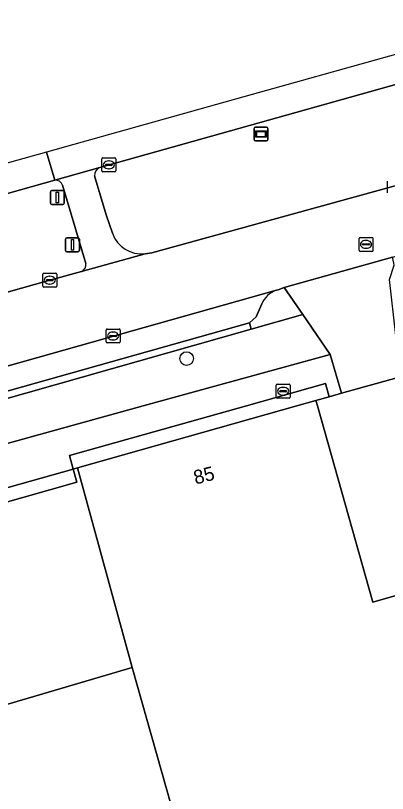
# Model space of a CAD drawing. Extents: x 159680 to 160786, y 387323 to 388340.
# Drawn here: x 160019.9 to 160046.6, y 388222.2 to 388278 of the extents above; entities that cross this region are included whole.
import ezdxf

# ---------------------------------------------------------------- set-up
doc = ezdxf.new("R2010")
doc.units = 0
for name, color, linetype in [('IMGEO_Afsluitpaal', 7, 'Continuous'), ('IMGEO_Berm_groen', 7, 'Continuous'), ('IMGEO_Boom', 7, 'Continuous'), ('IMGEO_Brandkraan', 7, 'Continuous'), ('IMGEO_Erf', 7, 'Continuous'), ('IMGEO_Fietspad_open', 7, 'Continuous'), ('IMGEO_Groenvoorziening', 7, 'Continuous'), ('IMGEO_Kolk', 7, 'Continuous'), ('IMGEO_Pand', 7, 'Continuous'), ('IMGEO_Pand_nummerreeks', 7, 'Continuous'), ('IMGEO_Parkeervlak_open', 7, 'Continuous'), ('IMGEO_Rijbaan_lokaal_open', 7, 'Continuous'), ('IMGEO_Rijbaan_regionaal_gesloten', 7, 'Continuous'), ('IMGEO_Rioolput', 7, 'Continuous'), ('IMGEO_Straatnaambord', 7, 'Continuous'), ('IMGEO_Verkeersbordpaal', 7, 'Continuous'), ('IMGEO_Voetpad_open', 7, 'Continuous')]:
    doc.layers.add(name, color=color, linetype=linetype)

msp = doc.modelspace()

# ---------------------------------------------------------------- linework, layer by layer
at = {"layer": 'IMGEO_Afsluitpaal'}
for p, q in [((160023.486, 388261.141), (160023.486, 388261.941)), ((160023.486, 388261.941), (160023.486, 388261.141)), ((160023.586, 388262.041), (160024.376, 388262.041)), ((160024.376, 388262.041), (160023.586, 388262.041)), ((160024.476, 388261.941), (160024.476, 388261.141)), ((160024.476, 388261.141), (160024.476, 388261.941)), ((160024.376, 388261.041), (160023.586, 388261.041)), ((160023.586, 388261.041), (160024.376, 388261.041))]:
    msp.add_line(p, q, dxfattribs=at)
msp.add_lwpolyline([(160023.906, 388261.916), (160024.056, 388261.916), (160024.056, 388261.166), (160023.906, 388261.166), (160023.906, 388261.916)], dxfattribs=at)
for centre, start, end in [((160023.586, 388261.941), 90, 180), ((160023.586, 388261.941), 90, 180), ((160024.376, 388261.941), 0, 90), ((160024.376, 388261.941), 360, 90), ((160023.586, 388261.141), 180, 270), ((160023.586, 388261.141), 180, 270), ((160024.376, 388261.141), 270, 0), ((160024.376, 388261.141), 270, 0)]:
    msp.add_arc(centre, 0.1, start, end, dxfattribs=at)
at = {"layer": 'IMGEO_Berm_groen'}
for points in [[(160051.345, 388274.198), (160025.935, 388267.086)], [(160029.2, 388260.898), (160029.685, 388260.955), (160051.998, 388267.104)], [(160025.572, 388266.477), (160026.41, 388263.689), (160026.85, 388262.379)], [(160022.709, 388266.163), (159948.924, 388245.417), (159919.6, 388237.172), (159920.962, 388232.427)], [(160024.941, 388260.211), (160023.887, 388263.747), (160023.269, 388265.805)], [(160019.237, 388258.122), (160022.355, 388259.004), (160024.635, 388259.633)]]:
    msp.add_lwpolyline(points, dxfattribs=at)
for centre, radius, start, end in [((160026.141, 388266.551), 0.574, 111.04, 187.3651), ((160022.79, 388265.672), 0.497, 15.4851, 99.3345), ((160028.936, 388263.083), 2.201, 198.6626, 276.8981), ((160024.395, 388260.13), 0.552, 295.7528, 8.4526)]:
    msp.add_arc(centre, radius, start, end, dxfattribs=at)
at = {"layer": 'IMGEO_Boom'}
msp.add_circle((160032.174, 388253.39), 0.489, dxfattribs=at)
at = {"layer": 'IMGEO_Brandkraan'}
for p, q in [((160038.596, 388250.617), (160038.596, 388251.469)), ((160038.671, 388251.543), (160039.523, 388251.543)), ((160039.084, 388251.323), (160039.109, 388251.323)), ((160039.597, 388251.469), (160039.597, 388250.617)), ((160038.855, 388251.037), (160038.855, 388251.049)), ((160039.293, 388251), (160038.895, 388251)), ((160038.898, 388251.086), (160039.296, 388251.086)), ((160039.107, 388250.763), (160039.082, 388250.763)), ((160039.339, 388251.049), (160039.339, 388251.037)), ((160039.523, 388250.543), (160038.671, 388250.543))]:
    msp.add_line(p, q, dxfattribs=at)
for points in [[(160038.596, 388250.617), (160038.596, 388251.469)], [(160038.671, 388251.543), (160039.523, 388251.543)], [(160039.597, 388251.469), (160039.597, 388250.617)], [(160039.523, 388250.543), (160038.671, 388250.543)]]:
    msp.add_lwpolyline(points, dxfattribs=at)
for centre, radius, start, end in [((160038.673, 388251.467), 0.0765, 91.552, 178.448), ((160038.673, 388251.467), 0.0765, 91.552, 178.448), ((160039.521, 388251.467), 0.0765, 1.552, 88.448), ((160039.521, 388251.467), 0.0765, 1.552, 88.448), ((160038.673, 388250.619), 0.0765, 181.552, 268.448), ((160038.673, 388250.619), 0.0765, 181.552, 268.448), ((160038.895, 388251.046), 0.0403, 85.8775, 175.7526), ((160038.892, 388251.036), 0.0366, 178.938, 274.7102), ((160039.296, 388251.043), 0.043, 264.8664, 352.4533), ((160039.3, 388251.048), 0.0386, 1.7309, 96.639), ((160039.521, 388250.619), 0.0765, 271.552, 358.448), ((160039.521, 388250.619), 0.0765, 271.552, 358.448)]:
    msp.add_arc(centre, radius, start, end, dxfattribs=at)
for centre, major_axis, ratio, start_param, end_param in [((160039.083, 388251.043), (-0.387, 0.002), 0.722429, 4.712389, 7.853982), ((160039.108, 388251.043), (-0.39, 0.002), 0.717154, 1.570796, 4.712389)]:
    msp.add_ellipse(centre, major_axis=major_axis, ratio=ratio, start_param=start_param, end_param=end_param, dxfattribs=at)
at = {"layer": 'IMGEO_Erf'}
msp.add_lwpolyline([(160069.779, 388250), (160067.61, 388257.668), (160062.828, 388256.338), (160058.138, 388255.033), (160047.957, 388252.2), (160043.294, 388250.903), (160042.396, 388250.653), (160041.45, 388250.39), (160041.56, 388250), (160045.541, 388235.923), (160046.447, 388236.179), (160062.209, 388240.637), (160063.993, 388234.327), (160073.455, 388237.002)], close=True, dxfattribs=at)
msp.add_lwpolyline([(160071.499, 388188.133), (160076.494, 388189.554), (160080.597, 388190.733), (160080.256, 388191.939), (160076.216, 388190.796), (160042.79, 388181.339), (160035.314, 388208.074), (160034.861, 388207.947), (160033.501, 388212.759), (160028.276, 388231.249), (160000.662, 388223.107), (160000.28, 388222.994), (160002.958, 388213.515), (160000, 388212.678), (159969.283, 388203.991), (159971.932, 388194.626), (159973.293, 388189.814), (159947.404, 388182.493)], dxfattribs=at)
at = {"layer": 'IMGEO_Fietspad_open'}
for points in [[(160025.935, 388267.086), (160022.709, 388266.163)], [(160026.85, 388262.379), (160026.41, 388263.689), (160025.572, 388266.477)], [(160023.269, 388265.805), (160023.887, 388263.747), (160024.941, 388260.211)], [(160024.635, 388259.633), (160029.2, 388260.898)]]:
    msp.add_lwpolyline(points, dxfattribs=at)
for centre, radius, start, end in [((160026.141, 388266.551), 0.574, 111.04, 187.3651), ((160022.79, 388265.672), 0.497, 15.4851, 99.3345), ((160028.936, 388263.083), 2.201, 198.6626, 276.8981), ((160024.395, 388260.13), 0.552, 295.7528, 8.4526)]:
    msp.add_arc(centre, radius, start, end, dxfattribs=at)
at = {"layer": 'IMGEO_Groenvoorziening'}
msp.add_lwpolyline([(160014.187, 388245.896), (160029.06, 388250), (160042.467, 388253.676), (160040.499, 388256.54), (160036.794, 388255.492), (160018.67, 388250.364), (160018.518, 388250.844), (160015.536, 388250), (160012.6, 388249.169), (160013.391, 388246.345)], dxfattribs=at)
at = {"layer": 'IMGEO_Kolk'}
for p, q in [((160026.093, 388266.848), (160026.093, 388267.7)), ((160026.168, 388267.774), (160027.02, 388267.774)), ((160026.395, 388267.317), (160026.793, 388267.317)), ((160026.581, 388267.554), (160026.606, 388267.554)), ((160027.094, 388267.7), (160027.094, 388266.848)), ((160027.02, 388266.774), (160026.168, 388266.774)), ((160026.352, 388267.268), (160026.352, 388267.28)), ((160026.79, 388267.231), (160026.392, 388267.231)), ((160026.604, 388266.994), (160026.579, 388266.994)), ((160026.836, 388267.28), (160026.836, 388267.268)), ((160046.581, 388265.258), (160046.581, 388266.11)), ((160021.929, 388259.505), (160022.781, 388259.505)), ((160021.854, 388258.579), (160021.854, 388259.431)), ((160022.113, 388258.999), (160022.113, 388259.011)), ((160022.551, 388258.962), (160022.153, 388258.962)), ((160022.156, 388259.048), (160022.554, 388259.048)), ((160022.342, 388259.285), (160022.367, 388259.285)), ((160022.597, 388259.011), (160022.597, 388258.999)), ((160022.855, 388259.431), (160022.855, 388258.579)), ((160022.781, 388258.505), (160021.929, 388258.505)), ((160022.365, 388258.725), (160022.34, 388258.725)), ((160026.397, 388254.578), (160026.397, 388255.43)), ((160026.472, 388255.504), (160027.324, 388255.504)), ((160026.699, 388255.047), (160027.097, 388255.047)), ((160026.885, 388255.284), (160026.91, 388255.284)), ((160027.398, 388255.43), (160027.398, 388254.578)), ((160027.324, 388254.504), (160026.472, 388254.504)), ((160026.656, 388254.998), (160026.656, 388255.01)), ((160027.094, 388254.961), (160026.696, 388254.961)), ((160026.908, 388254.724), (160026.883, 388254.724)), ((160027.14, 388255.01), (160027.14, 388254.998))]:
    msp.add_line(p, q, dxfattribs=at)
for points in [[(160026.093, 388266.848), (160026.093, 388267.7)], [(160026.168, 388267.774), (160027.02, 388267.774)], [(160027.094, 388267.7), (160027.094, 388266.848)], [(160027.02, 388266.774), (160026.168, 388266.774)], [(160046.581, 388265.258), (160046.581, 388266.11)], [(160021.929, 388259.505), (160022.781, 388259.505)], [(160021.854, 388258.579), (160021.854, 388259.431)], [(160022.855, 388259.431), (160022.855, 388258.579)], [(160022.781, 388258.505), (160021.929, 388258.505)], [(160026.397, 388254.578), (160026.397, 388255.43)], [(160026.472, 388255.504), (160027.324, 388255.504)], [(160027.398, 388255.43), (160027.398, 388254.578)], [(160027.324, 388254.504), (160026.472, 388254.504)]]:
    msp.add_lwpolyline(points, dxfattribs=at)
for centre, radius, start, end in [((160026.17, 388267.698), 0.0765, 91.552, 178.448), ((160026.17, 388267.698), 0.0765, 91.552, 178.448), ((160026.392, 388267.277), 0.0403, 85.8775, 175.7526), ((160026.797, 388267.279), 0.0386, 1.7309, 96.639), ((160027.018, 388267.698), 0.0765, 1.552, 88.448), ((160027.018, 388267.698), 0.0765, 1.552, 88.448), ((160026.17, 388266.85), 0.0765, 181.552, 268.448), ((160026.17, 388266.85), 0.0765, 181.552, 268.448), ((160026.389, 388267.267), 0.0366, 178.938, 274.7102), ((160026.793, 388267.274), 0.043, 264.8664, 352.4533), ((160027.018, 388266.85), 0.0765, 271.552, 358.448), ((160027.018, 388266.85), 0.0765, 271.552, 358.448), ((160021.931, 388259.429), 0.0765, 91.552, 178.448), ((160021.931, 388259.429), 0.0765, 91.552, 178.448), ((160022.779, 388259.429), 0.0765, 1.552, 88.448), ((160022.779, 388259.429), 0.0765, 1.552, 88.448), ((160022.153, 388259.008), 0.0403, 85.8775, 175.7526), ((160022.15, 388258.998), 0.0366, 178.938, 274.7102), ((160022.554, 388259.005), 0.043, 264.8664, 352.4533), ((160022.558, 388259.01), 0.0386, 1.7309, 96.639), ((160021.931, 388258.581), 0.0765, 181.552, 268.448), ((160021.931, 388258.581), 0.0765, 181.552, 268.448), ((160022.779, 388258.581), 0.0765, 271.552, 358.448), ((160022.779, 388258.581), 0.0765, 271.552, 358.448), ((160026.474, 388255.428), 0.0765, 91.552, 178.448), ((160026.474, 388255.428), 0.0765, 91.552, 178.448), ((160026.696, 388255.007), 0.0403, 85.8775, 175.7526), ((160027.101, 388255.009), 0.0386, 1.7309, 96.639), ((160027.322, 388255.428), 0.0765, 1.552, 88.448), ((160027.322, 388255.428), 0.0765, 1.552, 88.448), ((160026.474, 388254.58), 0.0765, 181.552, 268.448), ((160026.474, 388254.58), 0.0765, 181.552, 268.448), ((160026.693, 388254.997), 0.0366, 178.938, 274.7102), ((160027.097, 388255.004), 0.043, 264.8664, 352.4533), ((160027.322, 388254.58), 0.0765, 271.552, 358.448), ((160027.322, 388254.58), 0.0765, 271.552, 358.448)]:
    msp.add_arc(centre, radius, start, end, dxfattribs=at)
for centre, major_axis, ratio, start_param, end_param in [((160026.58, 388267.274), (-0.387, 0.002), 0.722429, 4.712389, 7.853982), ((160026.605, 388267.274), (-0.39, 0.002), 0.717154, 1.570796, 4.712389), ((160022.341, 388259.005), (-0.387, 0.002), 0.722429, 4.712389, 7.853982), ((160022.366, 388259.005), (-0.39, 0.002), 0.717154, 1.570796, 4.712389), ((160026.884, 388255.004), (-0.387, 0.002), 0.722429, 4.712389, 7.853982), ((160026.909, 388255.004), (-0.39, 0.002), 0.717154, 1.570796, 4.712389)]:
    msp.add_ellipse(centre, major_axis=major_axis, ratio=ratio, start_param=start_param, end_param=end_param, dxfattribs=at)
at = {"layer": 'IMGEO_Pand'}
msp.add_lwpolyline([(160063.993, 388234.327), (160062.209, 388240.637), (160046.447, 388236.179), (160045.541, 388235.923), (160041.56, 388250), (160041.45, 388250.39), (160040.071, 388250), (160024.342, 388245.552), (160028.276, 388231.249), (160033.501, 388212.759), (160034.861, 388207.947), (160035.314, 388208.074), (160068.74, 388217.42), (160067.34, 388222.416), (160065.026, 388230.675)], close=True, dxfattribs=at)
msp.add_lwpolyline([(160005.35, 388239.161), (160000, 388237.648), (159996.998, 388236.799), (159996.715, 388237.8), (159996.574, 388237.76), (160000, 388225.48), (160000.662, 388223.107), (160028.276, 388231.249), (160024.342, 388245.552), (160024.034, 388245.465), (160024.301, 388244.521), (160012.64, 388241.223), (160008.127, 388239.947)], dxfattribs=at)
at = {"layer": 'IMGEO_Parkeervlak_open'}
for points in [[(160038.617, 388258.278), (160009.184, 388250), (160000, 388247.417), (159952.178, 388233.968), (159948.035, 388232.803), (159858.217, 388207.473), (159858.303, 388207.163), (159858.874, 388207.325)], [(159997.503, 388244.895), (160000, 388245.602), (160012.6, 388249.169), (160015.536, 388250), (160018.518, 388250.844), (160036.686, 388255.944), (160037.159, 388256.385), (160037.564, 388257.303)]]:
    msp.add_lwpolyline(points, dxfattribs=at)
msp.add_arc((160039.135, 388256.662), 1.697, 107.7784, 157.8164, dxfattribs=at)
at = {"layer": 'IMGEO_Rijbaan_lokaal_open'}
for points in [[(160065.679, 388271.181), (160059.703, 388269.388), (160059.684, 388269.382), (160059.559, 388269.345), (160059.184, 388269.232), (160056.409, 388268.33), (160056.336, 388268.307), (160056.249, 388268.278), (160056.189, 388268.259), (160056.162, 388268.251), (160056.034, 388268.216), (160051.998, 388267.104), (160029.685, 388260.955), (160029.2, 388260.898), (160024.635, 388259.633), (160022.355, 388259.004), (160019.237, 388258.122), (160000, 388252.717), (159997.692, 388252.069), (159997.143, 388251.93), (159990.313, 388250), (159958.999, 388241.151)], [(159948.035, 388232.803), (159952.178, 388233.968), (160000, 388247.417), (160009.184, 388250), (160038.617, 388258.278), (160038.735, 388258.311), (160039.171, 388258.474), (160046.952, 388260.666), (160055.779, 388263.153), (160060.574, 388264.522), (160068.797, 388266.853)]]:
    msp.add_lwpolyline(points, dxfattribs=at)
at = {"layer": 'IMGEO_Rijbaan_regionaal_gesloten'}
for points in [[(160022.114, 388268.189), (160022.709, 388266.163), (160025.935, 388267.086), (160051.345, 388274.198), (160054.43, 388275.139), (160054.571, 388275.176), (160057.725, 388276.015), (160057.181, 388277.973), (160036.288, 388272.144), (160022.114, 388268.189)], [(159702.179, 388176.035), (159702.945, 388176.248), (159704.075, 388176.561), (159705.928, 388177.01), (159716.247, 388179.993), (159919.6, 388237.172), (159948.924, 388245.417), (160022.709, 388266.163), (160022.114, 388268.189), (159861.579, 388223.398), (159698.928, 388178.017)]]:
    msp.add_lwpolyline(points, dxfattribs=at)
at = {"layer": 'IMGEO_Rioolput'}
for p, q in [((160044.543, 388261.145), (160044.543, 388261.997)), ((160044.618, 388262.071), (160045.47, 388262.071)), ((160045.031, 388261.851), (160045.056, 388261.851)), ((160045.544, 388261.997), (160045.544, 388261.145)), ((160044.802, 388261.565), (160044.802, 388261.577)), ((160045.24, 388261.528), (160044.842, 388261.528)), ((160044.845, 388261.614), (160045.243, 388261.614)), ((160045.054, 388261.291), (160045.029, 388261.291)), ((160045.286, 388261.577), (160045.286, 388261.565)), ((160045.47, 388261.071), (160044.618, 388261.071))]:
    msp.add_line(p, q, dxfattribs=at)
for points in [[(160044.543, 388261.145), (160044.543, 388261.997)], [(160044.618, 388262.071), (160045.47, 388262.071)], [(160045.544, 388261.997), (160045.544, 388261.145)], [(160045.47, 388261.071), (160044.618, 388261.071)]]:
    msp.add_lwpolyline(points, dxfattribs=at)
for centre, radius, start, end in [((160044.62, 388261.995), 0.0765, 91.552, 178.448), ((160044.62, 388261.995), 0.0765, 91.552, 178.448), ((160045.468, 388261.995), 0.0765, 1.552, 88.448), ((160045.468, 388261.995), 0.0765, 1.552, 88.448), ((160044.842, 388261.574), 0.0403, 85.8775, 175.7526), ((160044.839, 388261.564), 0.0366, 178.938, 274.7102), ((160045.243, 388261.571), 0.043, 264.8664, 352.4533), ((160045.247, 388261.576), 0.0386, 1.7309, 96.639), ((160044.62, 388261.147), 0.0765, 181.552, 268.448), ((160044.62, 388261.147), 0.0765, 181.552, 268.448), ((160045.468, 388261.147), 0.0765, 271.552, 358.448), ((160045.468, 388261.147), 0.0765, 271.552, 358.448)]:
    msp.add_arc(centre, radius, start, end, dxfattribs=at)
for centre, major_axis, ratio, start_param, end_param in [((160045.03, 388261.571), (-0.387, 0.002), 0.722429, 4.712389, 7.853982), ((160045.055, 388261.571), (-0.39, 0.002), 0.717154, 1.570796, 4.712389)]:
    msp.add_ellipse(centre, major_axis=major_axis, ratio=ratio, start_param=start_param, end_param=end_param, dxfattribs=at)
at = {"layer": 'IMGEO_Straatnaambord'}
for p, q in [((160037.016, 388269.082), (160037.016, 388269.882)), ((160037.016, 388269.882), (160037.016, 388269.082)), ((160037.116, 388269.982), (160037.906, 388269.982)), ((160037.906, 388269.982), (160037.116, 388269.982)), ((160038.006, 388269.882), (160038.006, 388269.082)), ((160038.006, 388269.082), (160038.006, 388269.882)), ((160037.906, 388268.982), (160037.116, 388268.982)), ((160037.116, 388268.982), (160037.906, 388268.982))]:
    msp.add_line(p, q, dxfattribs=at)
for points in [[(160037.117, 388269.714), (160037.905, 388269.714), (160037.905, 388269.25), (160037.117, 388269.25), (160037.117, 388269.714)], [(160037.182, 388269.649), (160037.182, 388269.315), (160037.84, 388269.315), (160037.84, 388269.649), (160037.182, 388269.649)]]:
    msp.add_lwpolyline(points, dxfattribs=at)
for centre, start, end in [((160037.116, 388269.882), 90, 180), ((160037.116, 388269.882), 90, 180), ((160037.906, 388269.882), 0, 90), ((160037.906, 388269.882), 360, 90), ((160037.116, 388269.082), 180, 270), ((160037.116, 388269.082), 180, 270), ((160037.906, 388269.082), 270, 0), ((160037.906, 388269.082), 270, 0)]:
    msp.add_arc(centre, 0.1, start, end, dxfattribs=at)
at = {"layer": 'IMGEO_Verkeersbordpaal'}
for p, q in [((160022.403, 388264.532), (160022.403, 388265.332)), ((160022.403, 388265.332), (160022.403, 388264.532)), ((160022.503, 388265.432), (160023.293, 388265.432)), ((160023.293, 388265.432), (160022.503, 388265.432)), ((160023.393, 388265.332), (160023.393, 388264.532)), ((160023.393, 388264.532), (160023.393, 388265.332)), ((160023.293, 388264.432), (160022.503, 388264.432)), ((160022.503, 388264.432), (160023.293, 388264.432))]:
    msp.add_line(p, q, dxfattribs=at)
msp.add_lwpolyline([(160022.823, 388265.307), (160022.973, 388265.307), (160022.973, 388264.557), (160022.823, 388264.557), (160022.823, 388265.307)], dxfattribs=at)
for centre, start, end in [((160022.503, 388265.332), 90, 180), ((160022.503, 388265.332), 90, 180), ((160023.293, 388265.332), 0, 90), ((160023.293, 388265.332), 360, 90), ((160022.503, 388264.532), 180, 270), ((160022.503, 388264.532), 180, 270), ((160023.293, 388264.532), 270, 0), ((160023.293, 388264.532), 270, 0)]:
    msp.add_arc(centre, 0.1, start, end, dxfattribs=at)
at = {"layer": 'IMGEO_Voetpad_open'}
for points in [[(160047.957, 388252.2), (160047.18, 388255.041), (160046.723, 388259.058), (160047.054, 388260.076), (160047.03, 388260.213), (160046.952, 388260.666), (160039.171, 388258.474), (160040.499, 388256.54), (160042.467, 388253.676), (160043.294, 388250.903)], [(160018.518, 388250.844), (160018.67, 388250.364), (160036.794, 388255.492), (160036.686, 388255.944)], [(160042.396, 388250.653), (160042.135, 388251.587), (160036.465, 388250), (160023.766, 388246.446), (160024.034, 388245.465), (160024.342, 388245.552), (160040.071, 388250), (160041.45, 388250.39)], [(160012.369, 388242.192), (160012.64, 388241.223), (160024.301, 388244.521), (160024.034, 388245.465)]]:
    msp.add_lwpolyline(points, close=True, dxfattribs=at)
for points in [[(160037.564, 388257.303), (160037.159, 388256.385), (160036.686, 388255.944), (160036.794, 388255.492), (160040.499, 388256.54), (160039.171, 388258.474), (160038.735, 388258.311), (160038.617, 388258.278)], [(159995.562, 388237.47), (159996.387, 388237.706), (159996.236, 388238.243), (160000, 388239.296), (160012.222, 388242.717), (160012.369, 388242.192), (160024.034, 388245.465), (160023.766, 388246.446), (160036.465, 388250), (160042.135, 388251.587), (160042.396, 388250.653), (160043.294, 388250.903), (160042.467, 388253.676), (160029.06, 388250), (160014.187, 388245.896)]]:
    msp.add_lwpolyline(points, dxfattribs=at)
msp.add_arc((160039.135, 388256.662), 1.697, 107.7784, 157.8164, dxfattribs=at)

# ---------------------------------------------------------------- texts
at = {"layer": 'IMGEO_Pand_nummerreeks'}
msp.add_text('85', height=1, rotation=14.5073, dxfattribs=at).set_placement((160032.818, 388244.35))

doc.saveas('drawing.dxf')
